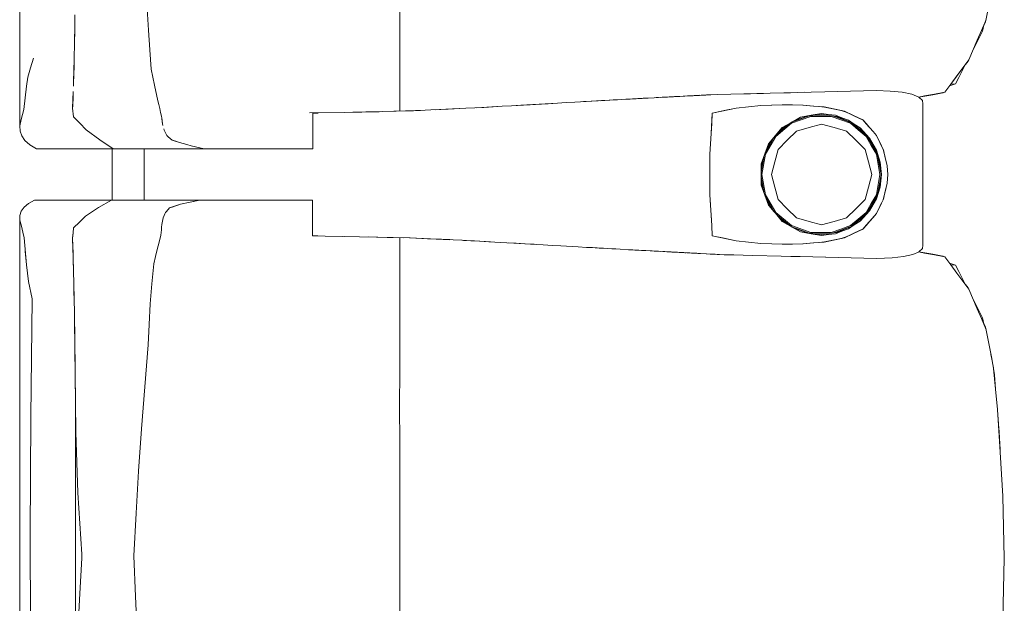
# Model space of a CAD drawing. Header units: millimetres. Extents: x -261 to 187, y -214 to 106.
# Tile 880 of 1056: x -201.013 to -200.241, y 11.115 to 11.572. Entities that reach past the tile are written whole.
import ezdxf

# ---------------------------------------------------------------- set-up
doc = ezdxf.new("R2010")
doc.units = ezdxf.units.MM
doc.header["$LTSCALE"] = 0.005
doc.header["$MEASUREMENT"] = 0
doc.layers.add('IFC-Elemento de mobília-Contorno', color=9, linetype='Continuous', lineweight=5)
doc.layers.add('IFC-Laje-Contorno', color=9, linetype='Continuous', lineweight=5)

msp = doc.modelspace()

# ---------------------------------------------------------------- linework, layer by layer
at = {"layer": 'IFC-Elemento de mobília-Contorno', "lineweight": 5}
for p, q in [((-201.01273, 11.65648), (-201.01265, 11.48886)), ((-200.9139, 11.59535), (-200.91165, 11.56384)), ((-200.71487, 11.58445), (-200.71486, 11.54254)), ((-200.25547, 11.57144), (-200.25392, 11.57928)), ((-200.96964, 11.56413), (-200.96949, 11.57593)), ((-200.25878, 11.56374), (-200.25547, 11.57144)), ((-200.2572, 11.56707), (-200.25577, 11.57032)), ((-200.25577, 11.57032), (-200.25562, 11.57111)), ((-200.96982, 11.55322), (-200.96964, 11.56413)), ((-200.91165, 11.56384), (-200.91071, 11.54852)), ((-200.26209, 11.55605), (-200.25878, 11.56374)), ((-200.26066, 11.55798), (-200.25802, 11.56317)), ((-200.25802, 11.56317), (-200.25706, 11.56775)), ((-200.96987, 11.55029), (-200.96978, 11.55535)), ((-200.96978, 11.55535), (-200.9697, 11.56072)), ((-200.26871, 11.54066), (-200.26209, 11.55605)), ((-200.2654, 11.54836), (-200.26209, 11.55605)), ((-200.2633, 11.5528), (-200.26066, 11.55798)), ((-200.97001, 11.54231), (-200.96982, 11.55322)), ((-200.91071, 11.54852), (-200.90978, 11.5332)), ((-200.26555, 11.54802), (-200.2633, 11.5528)), ((-200.2654, 11.54836), (-200.2633, 11.5528)), ((-201.0044, 11.53443), (-201.0019, 11.54192)), ((-200.97031, 11.53116), (-200.97001, 11.54231)), ((-200.97017, 11.53466), (-200.97008, 11.53967)), ((-200.71487, 11.50046), (-200.71486, 11.54254)), ((-200.28293, 11.52165), (-200.26871, 11.54066)), ((-200.27819, 11.52799), (-200.26871, 11.54066)), ((-200.27345, 11.53433), (-200.26871, 11.54066)), ((-200.27136, 11.53695), (-200.26931, 11.5395)), ((-200.26931, 11.5395), (-200.26893, 11.54037)), ((-201.00628, 11.52711), (-201.0044, 11.53443)), ((-200.97062, 11.52002), (-200.97031, 11.53116)), ((-200.97046, 11.52585), (-200.97017, 11.53466)), ((-200.90978, 11.5332), (-200.90845, 11.52703)), ((-200.27819, 11.52799), (-200.27582, 11.53116)), ((-200.27648, 11.52688), (-200.27384, 11.53207)), ((-200.27582, 11.53116), (-200.27345, 11.53433)), ((-200.27384, 11.53207), (-200.27121, 11.53725)), ((-200.27121, 11.53725), (-200.27109, 11.53748)), ((-200.27121, 11.53725), (-200.27109, 11.53748)), ((-201.00746, 11.52001), (-201.00628, 11.52711)), ((-200.90845, 11.52703), (-200.90711, 11.52086)), ((-200.28293, 11.52165), (-200.27819, 11.52799)), ((-200.27912, 11.5217), (-200.27648, 11.52688)), ((-201.00849, 11.51091), (-201.00746, 11.52001)), ((-200.971, 11.50927), (-200.97078, 11.51576)), ((-200.90711, 11.52086), (-200.90445, 11.50853)), ((-200.38163, 11.51564), (-200.34113, 11.51654)), ((-200.36138, 11.51609), (-200.34113, 11.51654)), ((-200.36138, 11.51609), (-200.35125, 11.51632)), ((-200.35125, 11.51632), (-200.34113, 11.51654)), ((-200.34113, 11.51654), (-200.33032, 11.51619)), ((-200.33032, 11.51619), (-200.32089, 11.51521)), ((-200.28766, 11.51532), (-200.28293, 11.52165)), ((-200.28389, 11.52036), (-200.27912, 11.5217)), ((-200.28293, 11.52165), (-200.27912, 11.5217)), ((-201.00952, 11.50181), (-201.00849, 11.51091)), ((-200.97122, 11.50279), (-200.971, 11.50927)), ((-200.97121, 11.50403), (-200.97091, 11.51202)), ((-200.97091, 11.51202), (-200.97086, 11.51348)), ((-200.90445, 11.50853), (-200.90371, 11.5055)), ((-200.57768, 11.50746), (-200.56412, 11.50824)), ((-200.5709, 11.50785), (-200.56412, 11.50824)), ((-200.56895, 11.50796), (-200.56484, 11.5082)), ((-200.56484, 11.5082), (-200.5567, 11.50865)), ((-200.56412, 11.50824), (-200.55414, 11.5088)), ((-200.55747, 11.50861), (-200.55414, 11.5088)), ((-200.5567, 11.50865), (-200.55024, 11.50901)), ((-200.5567, 11.50865), (-200.55414, 11.5088)), ((-200.5567, 11.50865), (-200.55506, 11.50874)), ((-200.55414, 11.5088), (-200.54748, 11.50917)), ((-200.54748, 11.50917), (-200.54416, 11.50935)), ((-200.54416, 11.50935), (-200.54083, 11.50954)), ((-200.54083, 11.50954), (-200.5375, 11.50972)), ((-200.5375, 11.50972), (-200.53412, 11.50991)), ((-200.53615, 11.5098), (-200.53227, 11.51001)), ((-200.53517, 11.50985), (-200.53431, 11.5099)), ((-200.5349, 11.50987), (-200.53431, 11.5099)), ((-200.53412, 11.50991), (-200.51549, 11.51092)), ((-200.53412, 11.50991), (-200.53073, 11.51009)), ((-200.53227, 11.51001), (-200.5302, 11.51013)), ((-200.53073, 11.51009), (-200.51549, 11.51092)), ((-200.53073, 11.51009), (-200.52396, 11.51046)), ((-200.5302, 11.51013), (-200.52812, 11.51024)), ((-200.52812, 11.51024), (-200.52469, 11.51042)), ((-200.52812, 11.51024), (-200.52548, 11.51038)), ((-200.52812, 11.51024), (-200.52575, 11.51037)), ((-200.52812, 11.51024), (-200.52737, 11.51028)), ((-200.52396, 11.51046), (-200.51549, 11.51092)), ((-200.51549, 11.51092), (-200.51042, 11.5112)), ((-200.51549, 11.51092), (-200.51211, 11.5111)), ((-200.51549, 11.51092), (-200.5138, 11.51101)), ((-200.5138, 11.51101), (-200.51211, 11.5111)), ((-200.51042, 11.5112), (-200.50904, 11.51127)), ((-200.50904, 11.51127), (-200.50082, 11.51171)), ((-200.50904, 11.51127), (-200.50493, 11.51149)), ((-200.50904, 11.51127), (-200.50767, 11.51134)), ((-200.50767, 11.51134), (-200.50493, 11.51149)), ((-200.50767, 11.51134), (-200.50688, 11.51138)), ((-200.50356, 11.51156), (-200.50082, 11.51171)), ((-200.50356, 11.51156), (-200.50219, 11.51163)), ((-200.50219, 11.51163), (-200.50082, 11.51171)), ((-200.50082, 11.51171), (-200.49259, 11.51214)), ((-200.50082, 11.51171), (-200.49808, 11.51185)), ((-200.50082, 11.51171), (-200.49945, 11.51178)), ((-200.50018, 11.51174), (-200.49945, 11.51178)), ((-200.49986, 11.51175), (-200.49909, 11.5118)), ((-200.49952, 11.51177), (-200.49808, 11.51185)), ((-200.49909, 11.5118), (-200.49727, 11.51189)), ((-200.49808, 11.51185), (-200.49671, 11.51192)), ((-200.49671, 11.51192), (-200.49533, 11.51199)), ((-200.49259, 11.51214), (-200.49122, 11.51221)), ((-200.49259, 11.51214), (-200.49191, 11.51218)), ((-200.49191, 11.51218), (-200.49122, 11.51221)), ((-200.49122, 11.51221), (-200.48917, 11.51232)), ((-200.48917, 11.51232), (-200.48848, 11.51236)), ((-200.48848, 11.51236), (-200.48758, 11.51241)), ((-200.48758, 11.51241), (-200.48578, 11.5125)), ((-200.48758, 11.51241), (-200.48668, 11.51245)), ((-200.48578, 11.5125), (-200.48488, 11.51254)), ((-200.48488, 11.51254), (-200.48398, 11.51259)), ((-200.48398, 11.51259), (-200.48218, 11.51268)), ((-200.48218, 11.51268), (-200.48038, 11.51278)), ((-200.48218, 11.51268), (-200.48128, 11.51273)), ((-200.48218, 11.51268), (-200.48173, 11.5127)), ((-200.48128, 11.51273), (-200.47858, 11.51287)), ((-200.48128, 11.51273), (-200.47993, 11.5128)), ((-200.48038, 11.51278), (-200.47948, 11.51282)), ((-200.47993, 11.5128), (-200.47858, 11.51287)), ((-200.47858, 11.51287), (-200.47723, 11.51294)), ((-200.47723, 11.51294), (-200.47633, 11.51298)), ((-200.47697, 11.51295), (-200.47408, 11.5131)), ((-200.47697, 11.51295), (-200.47498, 11.51305)), ((-200.47697, 11.51295), (-200.47678, 11.51296)), ((-200.47636, 11.51298), (-200.46546, 11.51355)), ((-200.47633, 11.51298), (-200.47543, 11.51303)), ((-200.47543, 11.51303), (-200.47453, 11.51308)), ((-200.47408, 11.5131), (-200.46546, 11.51355)), ((-200.46546, 11.51355), (-200.45523, 11.51377)), ((-200.45523, 11.51377), (-200.445, 11.514)), ((-200.445, 11.514), (-200.42455, 11.51445)), ((-200.445, 11.514), (-200.42966, 11.51433)), ((-200.445, 11.514), (-200.43989, 11.51411)), ((-200.43989, 11.51411), (-200.43478, 11.51422)), ((-200.43478, 11.51422), (-200.42966, 11.51433)), ((-200.42966, 11.51433), (-200.42455, 11.51445)), ((-200.42455, 11.51445), (-200.41382, 11.51474)), ((-200.41382, 11.51474), (-200.40846, 11.5149)), ((-200.40846, 11.5149), (-200.39772, 11.51519)), ((-200.40846, 11.5149), (-200.40309, 11.51504)), ((-200.40309, 11.51504), (-200.39236, 11.51534)), ((-200.40309, 11.51504), (-200.39772, 11.51519)), ((-200.39236, 11.51534), (-200.38163, 11.51564)), ((-200.32089, 11.51521), (-200.31333, 11.51361)), ((-200.31333, 11.51361), (-200.308, 11.51143)), ((-200.308, 11.51143), (-200.30336, 11.51231)), ((-200.308, 11.51143), (-200.3051, 11.50885)), ((-200.30791, 11.51135), (-200.3049, 11.51189)), ((-200.3051, 11.50885), (-200.30471, 11.5061)), ((-200.3049, 11.51189), (-200.28923, 11.51469)), ((-200.3049, 11.51189), (-200.29707, 11.51329)), ((-200.30336, 11.51231), (-200.29551, 11.51381)), ((-200.29707, 11.51329), (-200.28923, 11.51469)), ((-200.29551, 11.51381), (-200.28766, 11.51532)), ((-200.28923, 11.51469), (-200.28892, 11.51508)), ((-200.28923, 11.51469), (-200.28892, 11.51508)), ((-200.28923, 11.51469), (-200.28894, 11.51507)), ((-201.01056, 11.49788), (-201.00952, 11.50181)), ((-200.97122, 11.50279), (-200.97065, 11.49608)), ((-200.97121, 11.50403), (-200.97119, 11.50374)), ((-200.90371, 11.5055), (-200.90298, 11.50246)), ((-200.90298, 11.50246), (-200.90225, 11.49943)), ((-200.73102, 11.49997), (-200.71752, 11.50037)), ((-200.71957, 11.50031), (-200.71805, 11.50036)), ((-200.71805, 11.50036), (-200.71025, 11.50062)), ((-200.71752, 11.50037), (-200.70403, 11.50077)), ((-200.71025, 11.50062), (-200.70245, 11.50087)), ((-200.70403, 11.50077), (-200.69046, 11.50134)), ((-200.70245, 11.50087), (-200.69868, 11.501)), ((-200.69046, 11.50134), (-200.67689, 11.50192)), ((-200.68649, 11.50151), (-200.67865, 11.50188)), ((-200.67865, 11.50188), (-200.6682, 11.50238)), ((-200.67689, 11.50192), (-200.66292, 11.50265)), ((-200.66292, 11.50265), (-200.64895, 11.50337)), ((-200.65477, 11.50307), (-200.64667, 11.50352)), ((-200.64895, 11.50337), (-200.64168, 11.50379)), ((-200.64667, 11.50352), (-200.63846, 11.50397)), ((-200.64667, 11.50352), (-200.63867, 11.50396)), ((-200.64168, 11.50379), (-200.63443, 11.5042)), ((-200.63867, 11.50396), (-200.63443, 11.5042)), ((-200.63443, 11.5042), (-200.62717, 11.50461)), ((-200.62717, 11.50461), (-200.61991, 11.50502)), ((-200.62717, 11.50461), (-200.62243, 11.50488)), ((-200.62243, 11.50488), (-200.59892, 11.50624)), ((-200.62243, 11.50488), (-200.61044, 11.50557)), ((-200.61991, 11.50502), (-200.60557, 11.50585)), ((-200.61991, 11.50502), (-200.61274, 11.50544)), ((-200.6142, 11.50536), (-200.61044, 11.50557)), ((-200.61274, 11.50544), (-200.60557, 11.50585)), ((-200.61274, 11.50544), (-200.61247, 11.50545)), ((-200.60557, 11.50585), (-200.59123, 11.50669)), ((-200.60557, 11.50585), (-200.5984, 11.50627)), ((-200.5984, 11.50627), (-200.59123, 11.50669)), ((-200.59123, 11.50669), (-200.58445, 11.50707)), ((-200.58445, 11.50707), (-200.57768, 11.50746)), ((-200.5709, 11.50785), (-200.56895, 11.50796)), ((-200.46985, 11.49877), (-200.45103, 11.50283)), ((-200.46985, 11.49877), (-200.46044, 11.5008)), ((-200.46044, 11.5008), (-200.45103, 11.50283)), ((-200.45103, 11.50283), (-200.43173, 11.50489)), ((-200.45103, 11.50283), (-200.44138, 11.50386)), ((-200.44138, 11.50386), (-200.43173, 11.50489)), ((-200.43173, 11.50489), (-200.41463, 11.50543)), ((-200.43173, 11.50489), (-200.42332, 11.50516)), ((-200.42332, 11.50516), (-200.4149, 11.50543)), ((-200.41495, 11.50543), (-200.40685, 11.5053)), ((-200.4149, 11.50543), (-200.41484, 11.50542)), ((-200.41463, 11.50543), (-200.3987, 11.50516)), ((-200.40685, 11.5053), (-200.39879, 11.50516)), ((-200.39879, 11.50516), (-200.3905, 11.50442)), ((-200.3987, 11.50516), (-200.39032, 11.5044)), ((-200.3905, 11.50442), (-200.38221, 11.50368)), ((-200.39032, 11.5044), (-200.38613, 11.50403)), ((-200.38613, 11.50403), (-200.38194, 11.50365)), ((-200.38252, 11.50371), (-200.38215, 11.50367)), ((-200.38221, 11.50368), (-200.36623, 11.50029)), ((-200.38194, 11.50365), (-200.37797, 11.5028)), ((-200.37797, 11.5028), (-200.37397, 11.50194)), ((-200.374, 11.50195), (-200.37003, 11.50109)), ((-200.37003, 11.50109), (-200.36606, 11.50024)), ((-200.36651, 11.50035), (-200.36606, 11.50024)), ((-200.36623, 11.50029), (-200.35901, 11.49695)), ((-200.30473, 11.39551), (-200.30471, 11.5061)), ((-201.01265, 11.48886), (-201.0116, 11.49395)), ((-201.0116, 11.49395), (-201.01056, 11.49788)), ((-200.97065, 11.49608), (-200.96561, 11.49094)), ((-200.90225, 11.49943), (-200.90151, 11.4964)), ((-200.90151, 11.4964), (-200.90135, 11.49491)), ((-200.90135, 11.49491), (-200.90085, 11.49043)), ((-200.90135, 11.49491), (-200.90118, 11.49341)), ((-200.90135, 11.49491), (-200.90101, 11.49192)), ((-200.90118, 11.49341), (-200.90101, 11.49192)), ((-200.7855, 11.49905), (-200.75807, 11.49946)), ((-200.78305, 11.49886), (-200.78087, 11.49886)), ((-200.78305, 11.48406), (-200.78305, 11.49886)), ((-200.78087, 11.49886), (-200.77889, 11.49886)), ((-200.75817, 11.49946), (-200.74454, 11.49972)), ((-200.75156, 11.49958), (-200.74145, 11.49979)), ((-200.74454, 11.49972), (-200.73102, 11.49997)), ((-200.74145, 11.49979), (-200.72848, 11.50005)), ((-200.47078, 11.48277), (-200.46985, 11.49877)), ((-200.47031, 11.49077), (-200.46985, 11.49877)), ((-200.4078, 11.49164), (-200.40056, 11.49577)), ((-200.40773, 11.49087), (-200.39265, 11.49634)), ((-200.40736, 11.49187), (-200.39381, 11.49679)), ((-200.40574, 11.49282), (-200.39553, 11.4966)), ((-200.40056, 11.49577), (-200.39237, 11.49715)), ((-200.39553, 11.4966), (-200.38417, 11.49787)), ((-200.39265, 11.49634), (-200.37662, 11.49634)), ((-200.39237, 11.49715), (-200.38417, 11.49853)), ((-200.39055, 11.49716), (-200.37913, 11.49716)), ((-200.38417, 11.49853), (-200.37874, 11.49785)), ((-200.38417, 11.49787), (-200.37207, 11.49616)), ((-200.37874, 11.49785), (-200.37331, 11.49717)), ((-200.37662, 11.49634), (-200.36909, 11.4936)), ((-200.37481, 11.49655), (-200.36882, 11.49437)), ((-200.37331, 11.49717), (-200.36818, 11.49526)), ((-200.37207, 11.49616), (-200.36083, 11.4914)), ((-200.36909, 11.4936), (-200.36155, 11.49087)), ((-200.36882, 11.49437), (-200.36197, 11.49188)), ((-200.36818, 11.49526), (-200.36306, 11.49335)), ((-200.36606, 11.50024), (-200.36242, 11.49853)), ((-200.36306, 11.49335), (-200.35851, 11.49032)), ((-200.36242, 11.49853), (-200.35878, 11.49682)), ((-200.35901, 11.49695), (-200.35178, 11.49361)), ((-200.35878, 11.49682), (-200.3515, 11.4934)), ((-200.35215, 11.49378), (-200.35172, 11.49353)), ((-200.35178, 11.49361), (-200.34912, 11.49056)), ((-200.3515, 11.4934), (-200.34891, 11.49041)), ((-201.01265, 11.48886), (-201.0125, 11.48476)), ((-200.96561, 11.49094), (-200.96056, 11.48582)), ((-200.96056, 11.48582), (-200.95002, 11.47797)), ((-200.90101, 11.49192), (-200.90085, 11.49043)), ((-200.90085, 11.49043), (-200.9005, 11.48917)), ((-200.89982, 11.48665), (-200.89948, 11.4854)), ((-200.89948, 11.4854), (-200.89899, 11.48437)), ((-200.47078, 11.48277), (-200.47031, 11.49077)), ((-200.42578, 11.47478), (-200.41504, 11.48751)), ((-200.42332, 11.47768), (-200.4157, 11.4862)), ((-200.42004, 11.48057), (-200.40773, 11.49087)), ((-200.41898, 11.48253), (-200.40977, 11.49023)), ((-200.4157, 11.4862), (-200.40717, 11.492)), ((-200.41504, 11.48751), (-200.4078, 11.49164)), ((-200.41105, 11.47765), (-200.40385, 11.48485)), ((-200.40385, 11.48485), (-200.39401, 11.48748)), ((-200.39401, 11.48748), (-200.38417, 11.49012)), ((-200.38417, 11.49012), (-200.37433, 11.48748)), ((-200.37433, 11.48748), (-200.3645, 11.48485)), ((-200.3645, 11.48485), (-200.3573, 11.47765)), ((-200.36155, 11.49087), (-200.35539, 11.4857)), ((-200.36103, 11.49149), (-200.35488, 11.48633)), ((-200.36083, 11.4914), (-200.35118, 11.4839)), ((-200.35851, 11.49032), (-200.35397, 11.48729)), ((-200.35539, 11.4857), (-200.34923, 11.48055)), ((-200.35488, 11.48633), (-200.34978, 11.48206)), ((-200.35397, 11.48729), (-200.34653, 11.47932)), ((-200.34912, 11.49056), (-200.34646, 11.4875)), ((-200.34891, 11.49041), (-200.34631, 11.4874)), ((-200.34646, 11.4875), (-200.3438, 11.48445)), ((-200.34631, 11.4874), (-200.34372, 11.4844)), ((-201.0125, 11.48476), (-201.01113, 11.48104)), ((-201.01113, 11.48104), (-201.00864, 11.47748)), ((-201.00864, 11.47748), (-201.0048, 11.47409)), ((-200.95002, 11.47797), (-200.93951, 11.47081)), ((-200.89899, 11.48437), (-200.8985, 11.48334)), ((-200.8985, 11.48334), (-200.89801, 11.48231)), ((-200.89801, 11.48231), (-200.89752, 11.48129)), ((-200.89752, 11.48129), (-200.89642, 11.48039)), ((-200.89642, 11.48039), (-200.8931, 11.4777)), ((-200.8931, 11.4777), (-200.89025, 11.47682)), ((-200.8931, 11.4777), (-200.8874, 11.47594)), ((-200.78305, 11.47081), (-200.78305, 11.48406)), ((-200.4717, 11.46678), (-200.47078, 11.48277)), ((-200.47124, 11.47478), (-200.47078, 11.48277)), ((-200.42823, 11.46808), (-200.42148, 11.47974)), ((-200.42811, 11.46663), (-200.42004, 11.48057)), ((-200.42785, 11.4691), (-200.42329, 11.47773)), ((-200.41825, 11.47045), (-200.41105, 11.47765)), ((-200.3573, 11.47765), (-200.35009, 11.47045)), ((-200.35118, 11.4839), (-200.34378, 11.47418)), ((-200.34923, 11.48055), (-200.3452, 11.47359)), ((-200.34726, 11.47875), (-200.34451, 11.474)), ((-200.34653, 11.47932), (-200.34113, 11.46992)), ((-200.3438, 11.48445), (-200.34113, 11.4814)), ((-200.34372, 11.4844), (-200.34113, 11.4814)), ((-200.34113, 11.4814), (-200.33978, 11.47858)), ((-200.34113, 11.4814), (-200.33983, 11.47871)), ((-200.33983, 11.47871), (-200.33852, 11.47601)), ((-200.33978, 11.47858), (-200.33843, 11.47575)), ((-201.0048, 11.47409), (-201.00214, 11.47245)), ((-201.00214, 11.47245), (-200.99948, 11.47081)), ((-200.99948, 11.47081), (-200.93951, 11.47081)), ((-200.93951, 11.47081), (-200.89824, 11.47081)), ((-200.91528, 11.43073), (-200.91528, 11.47081)), ((-200.89824, 11.47081), (-200.86818, 11.47081)), ((-200.89025, 11.47682), (-200.8874, 11.47594)), ((-200.8874, 11.47594), (-200.88454, 11.47506)), ((-200.88454, 11.47506), (-200.8817, 11.47418)), ((-200.8817, 11.47418), (-200.87831, 11.47334)), ((-200.87831, 11.47334), (-200.87494, 11.4725)), ((-200.87494, 11.4725), (-200.86818, 11.47081)), ((-200.87494, 11.4725), (-200.87156, 11.47165)), ((-200.87156, 11.47165), (-200.86818, 11.47081)), ((-200.86818, 11.47081), (-200.8662, 11.47081)), ((-200.8662, 11.47081), (-200.86424, 11.47081)), ((-200.86424, 11.47081), (-200.86231, 11.47081)), ((-200.86231, 11.47081), (-200.86039, 11.47081)), ((-200.86039, 11.47081), (-200.85847, 11.47081)), ((-200.85847, 11.47081), (-200.85655, 11.47081)), ((-200.85655, 11.47081), (-200.85462, 11.47081)), ((-200.85462, 11.47081), (-200.85267, 11.47081)), ((-200.85267, 11.47081), (-200.85069, 11.47081)), ((-200.85069, 11.47081), (-200.84868, 11.47081)), ((-200.84868, 11.47081), (-200.84662, 11.47081)), ((-200.84662, 11.47081), (-200.84452, 11.47081)), ((-200.84452, 11.47081), (-200.84236, 11.47081)), ((-200.84236, 11.47081), (-200.84018, 11.47081)), ((-200.84018, 11.47081), (-200.83798, 11.47081)), ((-200.83798, 11.47081), (-200.83579, 11.47081)), ((-200.83579, 11.47081), (-200.83364, 11.47081)), ((-200.83364, 11.47081), (-200.83154, 11.47081)), ((-200.83154, 11.47081), (-200.8295, 11.47081)), ((-200.8295, 11.47081), (-200.82756, 11.47081)), ((-200.82756, 11.47081), (-200.82573, 11.47081)), ((-200.82573, 11.47081), (-200.824, 11.47081)), ((-200.824, 11.47081), (-200.82234, 11.47081)), ((-200.82234, 11.47081), (-200.82072, 11.47081)), ((-200.82072, 11.47081), (-200.8191, 11.47081)), ((-200.8191, 11.47081), (-200.81744, 11.47081)), ((-200.81744, 11.47081), (-200.81573, 11.47081)), ((-200.81573, 11.47081), (-200.81391, 11.47081)), ((-200.81391, 11.47081), (-200.81197, 11.47081)), ((-200.81197, 11.47081), (-200.8099, 11.47081)), ((-200.8099, 11.47081), (-200.80771, 11.47081)), ((-200.80771, 11.47081), (-200.80542, 11.47081)), ((-200.80542, 11.47081), (-200.80305, 11.47081)), ((-200.80305, 11.47081), (-200.8006, 11.47081)), ((-200.8006, 11.47081), (-200.79809, 11.47081)), ((-200.79809, 11.47081), (-200.79553, 11.47081)), ((-200.79553, 11.47081), (-200.79295, 11.47081)), ((-200.79295, 11.47081), (-200.79037, 11.47081)), ((-200.79037, 11.47081), (-200.78784, 11.47081)), ((-200.78784, 11.47081), (-200.78539, 11.47081)), ((-200.78539, 11.47081), (-200.78305, 11.47081)), ((-200.4717, 11.46678), (-200.47124, 11.47478)), ((-200.42864, 11.46694), (-200.42578, 11.47478)), ((-200.42089, 11.46061), (-200.41825, 11.47045)), ((-200.35009, 11.47045), (-200.34746, 11.46061)), ((-200.3452, 11.47359), (-200.34118, 11.46663)), ((-200.34451, 11.474), (-200.34174, 11.46921)), ((-200.34378, 11.47418), (-200.33914, 11.46288)), ((-200.34113, 11.46992), (-200.33819, 11.46056)), ((-200.33852, 11.47601), (-200.33722, 11.47332)), ((-200.33843, 11.47575), (-200.33707, 11.47293)), ((-200.33722, 11.47332), (-200.33591, 11.47063)), ((-200.33707, 11.47293), (-200.33572, 11.4701)), ((-200.33591, 11.47063), (-200.33433, 11.46414)), ((-200.33572, 11.4701), (-200.33423, 11.46388)), ((-200.4717, 11.45077), (-200.4717, 11.46678)), ((-200.43151, 11.4591), (-200.42864, 11.46694)), ((-200.43141, 11.45271), (-200.42914, 11.46559)), ((-200.43141, 11.45648), (-200.42919, 11.46545)), ((-200.43092, 11.45077), (-200.42811, 11.46663)), ((-200.34118, 11.46663), (-200.33978, 11.4587)), ((-200.34012, 11.46527), (-200.33898, 11.45884)), ((-200.33914, 11.46288), (-200.33755, 11.45077)), ((-200.33451, 11.46486), (-200.33423, 11.46388)), ((-200.33433, 11.46414), (-200.33354, 11.4609)), ((-200.33429, 11.4641), (-200.33381, 11.46206)), ((-200.33423, 11.46388), (-200.33275, 11.45766)), ((-200.33381, 11.46206), (-200.33275, 11.45766)), ((-200.43151, 11.4591), (-200.4315, 11.44242)), ((-200.43141, 11.44506), (-200.43141, 11.45648)), ((-200.42352, 11.45077), (-200.42089, 11.46061)), ((-200.34746, 11.46061), (-200.34482, 11.45077)), ((-200.33978, 11.4587), (-200.33838, 11.45077)), ((-200.33898, 11.45884), (-200.33756, 11.45077)), ((-200.33819, 11.46056), (-200.3372, 11.45076)), ((-200.33354, 11.4609), (-200.33275, 11.45766)), ((-200.33275, 11.45766), (-200.33217, 11.45076)), ((-200.4717, 11.43475), (-200.4717, 11.45077)), ((-200.43141, 11.44883), (-200.42913, 11.43594)), ((-200.43092, 11.45077), (-200.42811, 11.4349)), ((-200.42352, 11.45077), (-200.42089, 11.44093)), ((-200.34746, 11.44093), (-200.34482, 11.45077)), ((-200.33978, 11.44284), (-200.33838, 11.45077)), ((-200.33914, 11.43866), (-200.33755, 11.45077)), ((-200.33861, 11.4448), (-200.33756, 11.45077)), ((-200.3382, 11.44097), (-200.3372, 11.45076)), ((-200.33275, 11.44388), (-200.33217, 11.45076)), ((-200.4315, 11.44242), (-200.42578, 11.42676)), ((-200.43141, 11.44506), (-200.42918, 11.43606)), ((-200.42089, 11.44093), (-200.41825, 11.43109)), ((-200.35009, 11.43109), (-200.34746, 11.44093)), ((-200.34378, 11.42736), (-200.33914, 11.43866)), ((-200.34118, 11.43491), (-200.33978, 11.44284)), ((-200.34113, 11.43162), (-200.3382, 11.44097)), ((-200.34012, 11.43627), (-200.33861, 11.4448)), ((-200.33591, 11.43091), (-200.33354, 11.44064)), ((-200.33433, 11.43739), (-200.33354, 11.44064)), ((-200.3343, 11.43742), (-200.33381, 11.43948)), ((-200.33423, 11.43766), (-200.33275, 11.44388)), ((-200.33381, 11.43948), (-200.33275, 11.44388)), ((-200.33354, 11.44064), (-200.33275, 11.44388)), ((-200.4717, 11.43475), (-200.47124, 11.42676)), ((-200.4717, 11.43475), (-200.47031, 11.41077)), ((-200.4717, 11.43475), (-200.47078, 11.41877)), ((-200.42823, 11.43346), (-200.42148, 11.4218)), ((-200.42811, 11.4349), (-200.42004, 11.42097)), ((-200.42786, 11.43246), (-200.42332, 11.42386)), ((-200.41825, 11.43109), (-200.41105, 11.42389)), ((-200.3573, 11.42389), (-200.35009, 11.43109)), ((-200.34653, 11.42221), (-200.34113, 11.43162)), ((-200.3452, 11.42795), (-200.34118, 11.43491)), ((-200.34451, 11.42754), (-200.34174, 11.43232)), ((-200.33843, 11.42579), (-200.33572, 11.43144)), ((-200.33722, 11.42822), (-200.33591, 11.43091)), ((-200.33572, 11.43144), (-200.33423, 11.43766)), ((-200.3345, 11.43669), (-200.33423, 11.43766)), ((-200.33433, 11.43739), (-200.33432, 11.43742)), ((-201.01149, 11.42204), (-201.0093, 11.42508)), ((-201.0093, 11.42508), (-201.00591, 11.42794)), ((-201.00591, 11.42794), (-201.00104, 11.43073)), ((-201.00104, 11.43073), (-200.94079, 11.43073)), ((-200.96105, 11.41812), (-200.9509, 11.4248)), ((-200.9509, 11.4248), (-200.94079, 11.43073)), ((-200.94079, 11.43073), (-200.87164, 11.43073)), ((-200.92554, 11.43073), (-200.91528, 11.43073)), ((-200.89769, 11.4219), (-200.89544, 11.42456)), ((-200.89694, 11.42279), (-200.89619, 11.42367)), ((-200.89619, 11.42367), (-200.89544, 11.42456)), ((-200.89544, 11.42456), (-200.88667, 11.4274)), ((-200.89544, 11.42456), (-200.88886, 11.42669)), ((-200.89544, 11.42456), (-200.89106, 11.42598)), ((-200.89544, 11.42456), (-200.89325, 11.42527)), ((-200.89325, 11.42527), (-200.89106, 11.42598)), ((-200.88886, 11.42669), (-200.88667, 11.4274)), ((-200.88667, 11.4274), (-200.87164, 11.43073)), ((-200.88667, 11.4274), (-200.87915, 11.42907)), ((-200.87915, 11.42907), (-200.8754, 11.4299)), ((-200.8754, 11.4299), (-200.87164, 11.43073)), ((-200.87333, 11.43073), (-200.87032, 11.43073)), ((-200.87164, 11.43073), (-200.86966, 11.43073)), ((-200.87032, 11.43073), (-200.8675, 11.43073)), ((-200.86966, 11.43073), (-200.86769, 11.43073)), ((-200.86769, 11.43073), (-200.86573, 11.43073)), ((-200.86573, 11.43073), (-200.86379, 11.43073)), ((-200.86379, 11.43073), (-200.86188, 11.43073)), ((-200.86188, 11.43073), (-200.85997, 11.43073)), ((-200.85997, 11.43073), (-200.85807, 11.43073)), ((-200.85807, 11.43073), (-200.85616, 11.43073)), ((-200.85616, 11.43073), (-200.85424, 11.43073)), ((-200.85424, 11.43073), (-200.8523, 11.43073)), ((-200.8523, 11.43073), (-200.85033, 11.43073)), ((-200.85033, 11.43073), (-200.84832, 11.43073)), ((-200.84832, 11.43073), (-200.84627, 11.43073)), ((-200.84627, 11.43073), (-200.84418, 11.43073)), ((-200.84418, 11.43073), (-200.84203, 11.43073)), ((-200.84203, 11.43073), (-200.83986, 11.43073)), ((-200.83986, 11.43073), (-200.83768, 11.43073)), ((-200.83768, 11.43073), (-200.83551, 11.43073)), ((-200.83551, 11.43073), (-200.83338, 11.43073)), ((-200.83338, 11.43073), (-200.83129, 11.43073)), ((-200.83129, 11.43073), (-200.82929, 11.43073)), ((-200.82929, 11.43073), (-200.82737, 11.43073)), ((-200.82737, 11.43073), (-200.82556, 11.43073)), ((-200.82556, 11.43073), (-200.82386, 11.43073)), ((-200.82386, 11.43073), (-200.82221, 11.43073)), ((-200.82221, 11.43073), (-200.8206, 11.43073)), ((-200.8206, 11.43073), (-200.81899, 11.43073)), ((-200.81899, 11.43073), (-200.81735, 11.43073)), ((-200.81735, 11.43073), (-200.81564, 11.43073)), ((-200.81564, 11.43073), (-200.81383, 11.43073)), ((-200.81383, 11.43073), (-200.8119, 11.43073)), ((-200.8119, 11.43073), (-200.80984, 11.43073)), ((-200.80984, 11.43073), (-200.80766, 11.43073)), ((-200.80766, 11.43073), (-200.80539, 11.43073)), ((-200.80539, 11.43073), (-200.80303, 11.43073)), ((-200.80303, 11.43073), (-200.8006, 11.43073)), ((-200.8006, 11.43073), (-200.79811, 11.43073)), ((-200.79811, 11.43073), (-200.79557, 11.43073)), ((-200.79557, 11.43073), (-200.79301, 11.43073)), ((-200.79301, 11.43073), (-200.79044, 11.43073)), ((-200.79044, 11.43073), (-200.78793, 11.43073)), ((-200.78793, 11.43073), (-200.78549, 11.43073)), ((-200.78549, 11.43073), (-200.78317, 11.43073)), ((-200.78317, 11.41748), (-200.78317, 11.43073)), ((-200.47124, 11.42676), (-200.47031, 11.41077)), ((-200.47124, 11.42676), (-200.47078, 11.41877)), ((-200.42578, 11.42676), (-200.4204, 11.42039)), ((-200.42332, 11.42386), (-200.4157, 11.41534)), ((-200.41105, 11.42389), (-200.40385, 11.41669)), ((-200.3645, 11.41669), (-200.3573, 11.42389)), ((-200.35118, 11.41764), (-200.34378, 11.42736)), ((-200.34923, 11.42099), (-200.3452, 11.42795)), ((-200.34725, 11.4228), (-200.34451, 11.42754)), ((-200.34113, 11.42014), (-200.33843, 11.42579)), ((-200.33983, 11.42283), (-200.33852, 11.42553)), ((-200.33978, 11.42296), (-200.33843, 11.42579)), ((-200.33852, 11.42553), (-200.33722, 11.42822)), ((-200.33843, 11.42579), (-200.33707, 11.42861)), ((-201.01274, 11.26528), (-201.01264, 11.41872)), ((-201.01264, 11.41872), (-201.01149, 11.42204)), ((-201.01264, 11.41872), (-201.01255, 11.41502)), ((-200.96585, 11.4135), (-200.96105, 11.41812)), ((-200.90072, 11.41427), (-200.90017, 11.41693)), ((-200.90017, 11.41693), (-200.89887, 11.41999)), ((-200.90017, 11.41693), (-200.89974, 11.41795)), ((-200.89974, 11.41795), (-200.89887, 11.41999)), ((-200.89887, 11.41999), (-200.89844, 11.42102)), ((-200.89844, 11.42102), (-200.89769, 11.4219)), ((-200.89769, 11.4219), (-200.89694, 11.42279)), ((-200.78317, 11.40268), (-200.78317, 11.41748)), ((-200.47078, 11.41877), (-200.47031, 11.41077)), ((-200.47078, 11.41877), (-200.47077, 11.41859)), ((-200.4204, 11.42039), (-200.41502, 11.41401)), ((-200.42004, 11.42097), (-200.40773, 11.41067)), ((-200.41898, 11.41901), (-200.40977, 11.41131)), ((-200.40385, 11.41669), (-200.39401, 11.41406)), ((-200.37433, 11.41406), (-200.3645, 11.41669)), ((-200.36155, 11.41067), (-200.35539, 11.41583)), ((-200.36083, 11.41014), (-200.35118, 11.41764)), ((-200.35539, 11.41583), (-200.34923, 11.42099)), ((-200.35488, 11.41521), (-200.34978, 11.41947)), ((-200.35397, 11.41425), (-200.34653, 11.42221)), ((-200.34646, 11.41403), (-200.34113, 11.42014)), ((-200.34631, 11.41414), (-200.34372, 11.41714)), ((-200.34372, 11.41714), (-200.34113, 11.42014)), ((-200.34113, 11.42014), (-200.33978, 11.42296)), ((-200.34113, 11.42014), (-200.33983, 11.42283)), ((-201.01255, 11.41502), (-201.01135, 11.41016)), ((-201.01135, 11.41016), (-201.01028, 11.40559)), ((-200.97094, 11.40496), (-200.97065, 11.40888)), ((-200.97094, 11.40489), (-200.97065, 11.40888)), ((-200.97065, 11.40888), (-200.96585, 11.4135)), ((-200.90171, 11.40742), (-200.90149, 11.40951)), ((-200.90149, 11.40951), (-200.90127, 11.41162)), ((-200.90127, 11.41162), (-200.90072, 11.41427)), ((-200.90127, 11.41162), (-200.901, 11.41295)), ((-200.901, 11.41295), (-200.90072, 11.41427)), ((-200.47031, 11.41077), (-200.46985, 11.40277)), ((-200.4157, 11.41534), (-200.40719, 11.40955)), ((-200.41502, 11.41401), (-200.40056, 11.40577)), ((-200.40773, 11.41067), (-200.39265, 11.4052)), ((-200.40745, 11.4097), (-200.39381, 11.40474)), ((-200.40573, 11.40871), (-200.39553, 11.40494)), ((-200.39401, 11.41406), (-200.38417, 11.41142)), ((-200.38417, 11.41142), (-200.37433, 11.41406)), ((-200.37662, 11.4052), (-200.36909, 11.40794)), ((-200.37207, 11.40538), (-200.36083, 11.41014)), ((-200.36909, 11.40794), (-200.36155, 11.41067)), ((-200.36882, 11.40717), (-200.36189, 11.40969)), ((-200.36818, 11.40628), (-200.36306, 11.40819)), ((-200.36306, 11.40819), (-200.35851, 11.41122)), ((-200.36104, 11.41005), (-200.35488, 11.41521)), ((-200.35901, 11.40459), (-200.35178, 11.40793)), ((-200.35878, 11.40472), (-200.3515, 11.40813)), ((-200.35851, 11.41122), (-200.35397, 11.41425)), ((-200.35215, 11.40776), (-200.35172, 11.40801)), ((-200.35178, 11.40793), (-200.34912, 11.41098)), ((-200.3515, 11.40813), (-200.34891, 11.41114)), ((-200.34912, 11.41098), (-200.34646, 11.41403)), ((-200.34891, 11.41114), (-200.34631, 11.41414)), ((-201.01028, 11.40559), (-201.00922, 11.40101)), ((-201.00922, 11.40101), (-201.00746, 11.38006)), ((-200.97122, 11.40105), (-200.97094, 11.40496)), ((-200.97122, 11.40089), (-200.97094, 11.40489)), ((-200.97122, 11.40089), (-200.97099, 11.39286)), ((-200.97122, 11.40089), (-200.97087, 11.38884)), ((-200.97122, 11.40089), (-200.97099, 11.39286)), ((-200.90354, 11.39762), (-200.90216, 11.40321)), ((-200.90216, 11.40321), (-200.90193, 11.40531)), ((-200.90193, 11.40531), (-200.90171, 11.40742)), ((-200.78317, 11.40268), (-200.78098, 11.40268)), ((-200.78317, 11.40263), (-200.77338, 11.40248)), ((-200.78098, 11.40268), (-200.77898, 11.40268)), ((-200.77338, 11.40248), (-200.7598, 11.40228)), ((-200.7598, 11.40228), (-200.74647, 11.40203)), ((-200.75798, 11.40223), (-200.74647, 11.40203)), ((-200.74647, 11.40203), (-200.73315, 11.40178)), ((-200.73898, 11.40189), (-200.72474, 11.40152)), ((-200.73315, 11.40178), (-200.71987, 11.4014)), ((-200.72474, 11.40152), (-200.71213, 11.40118)), ((-200.71987, 11.4014), (-200.70659, 11.40102)), ((-200.71487, 11.40126), (-200.71486, 11.36842)), ((-200.70712, 11.40104), (-200.69069, 11.40034)), ((-200.70712, 11.40104), (-200.67557, 11.39969)), ((-200.70659, 11.40102), (-200.69319, 11.40046)), ((-200.69319, 11.40046), (-200.67978, 11.39991)), ((-200.69069, 11.40034), (-200.67557, 11.39969)), ((-200.69069, 11.40034), (-200.68213, 11.39997)), ((-200.68213, 11.39997), (-200.67563, 11.3997)), ((-200.67978, 11.39991), (-200.666, 11.3992)), ((-200.67978, 11.39991), (-200.67289, 11.39955)), ((-200.46985, 11.40277), (-200.45108, 11.39872)), ((-200.46985, 11.40277), (-200.46046, 11.40075)), ((-200.46046, 11.40075), (-200.45108, 11.39872)), ((-200.40056, 11.40577), (-200.39234, 11.40438)), ((-200.39553, 11.40494), (-200.38417, 11.40367)), ((-200.39265, 11.4052), (-200.37662, 11.4052)), ((-200.39237, 11.40439), (-200.38417, 11.40301)), ((-200.39056, 11.40438), (-200.3791, 11.40439)), ((-200.38417, 11.40367), (-200.37207, 11.40538)), ((-200.38417, 11.40301), (-200.37874, 11.40369)), ((-200.38221, 11.39786), (-200.36623, 11.40125)), ((-200.37874, 11.40369), (-200.37331, 11.40437)), ((-200.37483, 11.40499), (-200.36882, 11.40717)), ((-200.374, 11.39959), (-200.37003, 11.40044)), ((-200.37331, 11.40437), (-200.36818, 11.40628)), ((-200.37003, 11.40044), (-200.36606, 11.4013)), ((-200.36651, 11.40119), (-200.36606, 11.4013)), ((-200.36623, 11.40125), (-200.35901, 11.40459)), ((-200.36606, 11.4013), (-200.36242, 11.40301)), ((-200.36242, 11.40301), (-200.35878, 11.40472)), ((-200.971, 11.39326), (-200.97077, 11.38546)), ((-200.90493, 11.39203), (-200.90354, 11.39762)), ((-200.67289, 11.39955), (-200.666, 11.3992)), ((-200.66613, 11.39921), (-200.66492, 11.39914)), ((-200.666, 11.3992), (-200.65911, 11.39884)), ((-200.66492, 11.39914), (-200.65625, 11.39868)), ((-200.65911, 11.39884), (-200.65222, 11.39849)), ((-200.65625, 11.39868), (-200.64759, 11.39822)), ((-200.65625, 11.39868), (-200.64363, 11.398)), ((-200.65222, 11.39849), (-200.64508, 11.39809)), ((-200.64759, 11.39822), (-200.64417, 11.39803)), ((-200.64508, 11.39809), (-200.63081, 11.39728)), ((-200.63081, 11.39728), (-200.62367, 11.39688)), ((-200.62958, 11.39722), (-200.62127, 11.39674)), ((-200.62367, 11.39688), (-200.61655, 11.39647)), ((-200.62127, 11.39674), (-200.61243, 11.39623)), ((-200.61655, 11.39647), (-200.60944, 11.39606)), ((-200.61243, 11.39623), (-200.60748, 11.39594)), ((-200.60944, 11.39606), (-200.60232, 11.39564)), ((-200.60232, 11.39564), (-200.5952, 11.39523)), ((-200.5952, 11.39523), (-200.58848, 11.39484)), ((-200.58848, 11.39484), (-200.57503, 11.39407)), ((-200.57503, 11.39407), (-200.56831, 11.39368)), ((-200.56831, 11.39368), (-200.56504, 11.3935)), ((-200.56514, 11.39351), (-200.55521, 11.39295)), ((-200.56509, 11.3935), (-200.55848, 11.39314)), ((-200.56506, 11.3935), (-200.56493, 11.3935)), ((-200.56504, 11.3935), (-200.56176, 11.39332)), ((-200.56504, 11.3935), (-200.56374, 11.39343)), ((-200.56176, 11.39332), (-200.55848, 11.39314)), ((-200.55848, 11.39314), (-200.55193, 11.39277)), ((-200.55521, 11.39295), (-200.54866, 11.39258)), ((-200.54866, 11.39258), (-200.54538, 11.3924)), ((-200.54538, 11.3924), (-200.54211, 11.39222)), ((-200.54211, 11.39222), (-200.53539, 11.39185)), ((-200.45108, 11.39872), (-200.43173, 11.39665)), ((-200.45108, 11.39872), (-200.4414, 11.39769)), ((-200.4414, 11.39769), (-200.43173, 11.39665)), ((-200.43173, 11.39665), (-200.41463, 11.3961)), ((-200.43173, 11.39665), (-200.41483, 11.3961)), ((-200.41495, 11.39611), (-200.40685, 11.39624)), ((-200.4149, 11.39611), (-200.41484, 11.39611)), ((-200.41463, 11.3961), (-200.3987, 11.39638)), ((-200.40685, 11.39624), (-200.39879, 11.39638)), ((-200.39879, 11.39638), (-200.3905, 11.39712)), ((-200.3987, 11.39638), (-200.39032, 11.39714)), ((-200.3905, 11.39712), (-200.38221, 11.39786)), ((-200.39032, 11.39714), (-200.38613, 11.39751)), ((-200.38613, 11.39751), (-200.38194, 11.3979)), ((-200.38276, 11.39781), (-200.38194, 11.3979)), ((-200.38194, 11.3979), (-200.37797, 11.39874)), ((-200.37797, 11.39874), (-200.37397, 11.3996)), ((-200.30783, 11.39017), (-200.30502, 11.39281)), ((-200.30502, 11.39281), (-200.30473, 11.39551)), ((-201.00834, 11.39054), (-201.00746, 11.38006)), ((-200.97092, 11.39064), (-200.97087, 11.38884)), ((-200.97087, 11.38888), (-200.97075, 11.38483)), ((-200.97077, 11.38546), (-200.97052, 11.37527)), ((-200.97075, 11.38483), (-200.9705, 11.37403)), ((-200.90771, 11.38085), (-200.90632, 11.38644)), ((-200.90632, 11.38644), (-200.90493, 11.39203)), ((-200.53539, 11.39185), (-200.53282, 11.39171)), ((-200.53539, 11.39185), (-200.53204, 11.39167)), ((-200.53539, 11.39185), (-200.52533, 11.3913)), ((-200.53282, 11.39171), (-200.53058, 11.39158)), ((-200.53204, 11.39167), (-200.52868, 11.39148)), ((-200.53204, 11.39167), (-200.52533, 11.3913)), ((-200.53058, 11.39158), (-200.52835, 11.39146)), ((-200.52868, 11.39148), (-200.52732, 11.39141)), ((-200.52868, 11.39148), (-200.52533, 11.3913)), ((-200.52835, 11.39146), (-200.52733, 11.39141)), ((-200.52533, 11.3913), (-200.52197, 11.39112)), ((-200.52533, 11.3913), (-200.51862, 11.39093)), ((-200.52533, 11.3913), (-200.52365, 11.39121)), ((-200.52365, 11.39121), (-200.52197, 11.39112)), ((-200.51862, 11.39093), (-200.51694, 11.39084)), ((-200.51694, 11.39084), (-200.51526, 11.39075)), ((-200.51526, 11.39075), (-200.51362, 11.39066)), ((-200.51362, 11.39066), (-200.51032, 11.39049)), ((-200.51362, 11.39066), (-200.51197, 11.39058)), ((-200.51197, 11.39058), (-200.50867, 11.3904)), ((-200.50867, 11.3904), (-200.50537, 11.39022)), ((-200.50867, 11.3904), (-200.50702, 11.39031)), ((-200.50702, 11.39031), (-200.50537, 11.39022)), ((-200.50537, 11.39022), (-200.4897, 11.3894)), ((-200.50537, 11.39022), (-200.50372, 11.39014)), ((-200.50372, 11.39014), (-200.50207, 11.39005)), ((-200.50244, 11.39007), (-200.50151, 11.39002)), ((-200.50207, 11.39005), (-200.4897, 11.3894)), ((-200.50207, 11.39005), (-200.49712, 11.38979)), ((-200.50207, 11.39005), (-200.50042, 11.38997)), ((-200.50205, 11.39005), (-200.50039, 11.38996)), ((-200.50151, 11.39002), (-200.49927, 11.3899)), ((-200.50151, 11.39002), (-200.50039, 11.38996)), ((-200.50143, 11.39001), (-200.50039, 11.38996)), ((-200.50042, 11.38997), (-200.49877, 11.38988)), ((-200.50039, 11.38996), (-200.49927, 11.3899)), ((-200.49927, 11.3899), (-200.49815, 11.38984)), ((-200.49927, 11.3899), (-200.49703, 11.38978)), ((-200.49877, 11.38988), (-200.49712, 11.38979)), ((-200.49815, 11.38984), (-200.49703, 11.38978)), ((-200.49712, 11.38979), (-200.49582, 11.38972)), ((-200.49712, 11.38979), (-200.49547, 11.3897)), ((-200.49703, 11.38978), (-200.49578, 11.38972)), ((-200.49703, 11.38978), (-200.49466, 11.38966)), ((-200.49582, 11.38972), (-200.49514, 11.38969)), ((-200.49547, 11.3897), (-200.49217, 11.38952)), ((-200.49217, 11.38952), (-200.4897, 11.3894)), ((-200.49217, 11.38952), (-200.49135, 11.38948)), ((-200.49217, 11.38952), (-200.49053, 11.38944)), ((-200.49135, 11.38948), (-200.49053, 11.38944)), ((-200.4897, 11.3894), (-200.48887, 11.38935)), ((-200.48887, 11.38935), (-200.48749, 11.38928)), ((-200.48887, 11.38935), (-200.4861, 11.38921)), ((-200.48887, 11.38935), (-200.48399, 11.3891)), ((-200.48749, 11.38928), (-200.4861, 11.38921)), ((-200.4861, 11.38921), (-200.48541, 11.38917)), ((-200.4861, 11.38921), (-200.48399, 11.3891)), ((-200.48541, 11.38917), (-200.48402, 11.3891)), ((-200.48471, 11.38914), (-200.48333, 11.38907)), ((-200.48402, 11.3891), (-200.48263, 11.38903)), ((-200.48402, 11.3891), (-200.48333, 11.38907)), ((-200.48263, 11.38903), (-200.48125, 11.38896)), ((-200.48263, 11.38903), (-200.48194, 11.389)), ((-200.48263, 11.38903), (-200.48055, 11.38893)), ((-200.48194, 11.389), (-200.48125, 11.38896)), ((-200.48125, 11.38896), (-200.48055, 11.38893)), ((-200.48125, 11.38896), (-200.47986, 11.38889)), ((-200.47986, 11.38889), (-200.47917, 11.38885)), ((-200.47917, 11.38885), (-200.4747, 11.38863)), ((-200.4747, 11.38863), (-200.46761, 11.38827)), ((-200.47415, 11.3886), (-200.46052, 11.3879)), ((-200.47146, 11.38846), (-200.46052, 11.3879)), ((-200.47054, 11.38841), (-200.46052, 11.3879)), ((-200.46761, 11.38827), (-200.46052, 11.3879)), ((-200.46052, 11.3879), (-200.45306, 11.38772)), ((-200.45306, 11.38772), (-200.44559, 11.38754)), ((-200.45306, 11.38772), (-200.43813, 11.38736)), ((-200.44559, 11.38754), (-200.43813, 11.38736)), ((-200.43813, 11.38736), (-200.41574, 11.38681)), ((-200.41574, 11.38681), (-200.40828, 11.38663)), ((-200.40828, 11.38663), (-200.40081, 11.38645)), ((-200.40081, 11.38645), (-200.37097, 11.38572)), ((-200.40081, 11.38645), (-200.34113, 11.38499)), ((-200.37097, 11.38572), (-200.34113, 11.38499)), ((-200.34113, 11.38499), (-200.33481, 11.38513)), ((-200.33481, 11.38513), (-200.3289, 11.38545)), ((-200.3289, 11.38545), (-200.3199, 11.38648)), ((-200.3199, 11.38648), (-200.31274, 11.38812)), ((-200.31274, 11.38812), (-200.30772, 11.39028)), ((-200.30807, 11.39013), (-200.30336, 11.38923)), ((-200.30793, 11.39019), (-200.3049, 11.38965)), ((-200.3049, 11.38965), (-200.29707, 11.38825)), ((-200.3049, 11.38965), (-200.28923, 11.38685)), ((-200.30336, 11.38923), (-200.29551, 11.38772)), ((-200.29707, 11.38825), (-200.28923, 11.38685)), ((-200.29551, 11.38772), (-200.28766, 11.38622)), ((-200.28923, 11.38685), (-200.28894, 11.38647)), ((-200.28923, 11.38685), (-200.28892, 11.38646)), ((-200.28923, 11.38685), (-200.28892, 11.38646)), ((-200.28923, 11.38685), (-200.28892, 11.38646)), ((-200.28766, 11.38622), (-200.28293, 11.37989)), ((-201.00746, 11.38006), (-201.00577, 11.36699)), ((-200.90909, 11.3651), (-200.90771, 11.38085)), ((-200.28389, 11.38118), (-200.27912, 11.37984)), ((-200.28293, 11.37989), (-200.27912, 11.37984)), ((-200.28293, 11.37989), (-200.27819, 11.37355)), ((-200.27912, 11.37984), (-200.27648, 11.37466)), ((-200.97052, 11.37527), (-200.97028, 11.36508)), ((-200.27819, 11.37355), (-200.27345, 11.36721)), ((-200.27648, 11.37466), (-200.27384, 11.36947)), ((-200.27384, 11.36947), (-200.27121, 11.36429)), ((-201.00577, 11.36699), (-201.00299, 11.35333)), ((-200.97028, 11.36508), (-200.96991, 11.34194)), ((-200.97026, 11.36384), (-200.97024, 11.36322)), ((-200.97024, 11.36322), (-200.97001, 11.34807)), ((-200.91047, 11.34936), (-200.90909, 11.3651)), ((-200.71486, 11.33228), (-200.71486, 11.36842)), ((-200.27345, 11.36721), (-200.26871, 11.36088)), ((-200.27136, 11.36458), (-200.26931, 11.36204)), ((-200.27121, 11.36429), (-200.27109, 11.36406)), ((-200.27121, 11.36429), (-200.27109, 11.36406)), ((-200.26931, 11.36204), (-200.26893, 11.36117)), ((-200.26871, 11.36088), (-200.26209, 11.34549)), ((-201.00414, 11.26083), (-201.00299, 11.35333)), ((-200.91122, 11.33332), (-200.91047, 11.34936)), ((-200.26555, 11.35352), (-200.2633, 11.34874)), ((-200.2654, 11.35318), (-200.2633, 11.34874)), ((-200.2654, 11.35318), (-200.26209, 11.34549)), ((-200.2633, 11.34874), (-200.26066, 11.34356)), ((-200.2633, 11.34874), (-200.26066, 11.34356)), ((-200.96991, 11.34194), (-200.96962, 11.32109)), ((-200.9699, 11.34103), (-200.96989, 11.34073)), ((-200.96989, 11.34073), (-200.96969, 11.32581)), ((-200.26209, 11.34549), (-200.25878, 11.3378)), ((-200.26066, 11.34356), (-200.25802, 11.33837)), ((-200.25802, 11.33837), (-200.25706, 11.33379)), ((-200.91198, 11.31728), (-200.91122, 11.33332)), ((-200.71487, 11.29648), (-200.71486, 11.33228)), ((-200.25878, 11.3378), (-200.25562, 11.33043)), ((-200.2572, 11.33447), (-200.25577, 11.33122)), ((-200.25577, 11.33122), (-200.25562, 11.33043)), ((-200.25577, 11.33122), (-200.25562, 11.33043)), ((-200.25562, 11.33043), (-200.25547, 11.3301)), ((-200.25547, 11.3301), (-200.25392, 11.32226)), ((-200.96962, 11.32109), (-200.96947, 11.30975)), ((-200.96962, 11.32063), (-200.96959, 11.31874)), ((-200.96959, 11.31874), (-200.96936, 11.30109)), ((-200.91454, 11.28429), (-200.91198, 11.31728)), ((-200.25392, 11.32226), (-200.25081, 11.30656)), ((-200.96947, 11.30975), (-200.96932, 11.2984)), ((-200.25148, 11.30993), (-200.25094, 11.30729)), ((-200.25146, 11.30986), (-200.25094, 11.30729)), ((-200.25145, 11.30983), (-200.25094, 11.30729)), ((-200.25094, 11.30729), (-200.24933, 11.29932)), ((-200.25081, 11.30656), (-200.24926, 11.29872)), ((-200.96932, 11.2984), (-200.96925, 11.29282)), ((-200.9693, 11.29642), (-200.96929, 11.2956)), ((-200.96929, 11.2956), (-200.96898, 11.27197)), ((-200.7149, 11.26983), (-200.71487, 11.29648)), ((-200.24933, 11.29932), (-200.24927, 11.29877)), ((-200.24926, 11.29872), (-200.24773, 11.28266)), ((-200.24926, 11.29872), (-200.24865, 11.29386)), ((-200.24865, 11.29386), (-200.24773, 11.28266)), ((-200.96923, 11.29126), (-200.96901, 11.27403)), ((-200.91717, 11.25148), (-200.91454, 11.28429)), ((-200.24773, 11.28266), (-200.2462, 11.2666)), ((-200.96901, 11.01291), (-200.96901, 11.27405)), ((-200.96898, 11.27197), (-200.9687, 11.24881)), ((-200.7149, 11.26983), (-200.71486, 11.23999)), ((-201.01274, 11.26528), (-201.01273, 11.05534)), ((-200.2462, 11.2666), (-200.24514, 11.24984)), ((-200.24618, 11.26625), (-200.24617, 11.26617)), ((-200.24617, 11.26617), (-200.24525, 11.25171)), ((-201.00444, 11.16845), (-201.00414, 11.26083)), ((-200.9687, 11.24881), (-200.96717, 11.20116)), ((-200.91955, 11.21821), (-200.91717, 11.25148)), ((-200.24528, 11.25213), (-200.24501, 11.24871)), ((-200.24514, 11.24984), (-200.24407, 11.23308)), ((-200.24501, 11.24871), (-200.24407, 11.23308)), ((-200.24501, 11.24871), (-200.2442, 11.23527)), ((-200.71486, 11.23999), (-200.71486, 11.20383)), ((-200.2442, 11.23527), (-200.24416, 11.2345)), ((-200.24407, 11.23308), (-200.24218, 11.19855)), ((-200.92148, 11.18533), (-200.91955, 11.21821)), ((-200.96717, 11.20116), (-200.96408, 11.15315)), ((-200.71488, 11.16842), (-200.71486, 11.20383)), ((-200.24218, 11.19855), (-200.24091, 11.1502)), ((-200.24218, 11.19855), (-200.24091, 11.1502)), ((-200.92329, 11.15186), (-200.92148, 11.18533)), ((-201.00444, 11.16845), (-201.00424, 11.08031)), ((-200.71488, 11.16842), (-200.71487, 11.13634)), ((-200.96408, 11.15315), (-200.96392, 11.15186)), ((-200.96408, 11.15315), (-200.96401, 11.1525)), ((-200.96556, 11.12239), (-200.96408, 11.15003)), ((-200.96408, 11.15003), (-200.96392, 11.15186)), ((-200.96408, 11.15003), (-200.96401, 11.15095)), ((-200.96401, 11.1525), (-200.96392, 11.15186)), ((-200.96401, 11.15095), (-200.96392, 11.15186)), ((-200.92329, 11.15186), (-200.92192, 11.12001)), ((-200.24218, 11.10185), (-200.24091, 11.1502)), ((-200.71487, 11.09887), (-200.71487, 11.13634)), ((-200.96704, 11.09474), (-200.96556, 11.12239)), ((-200.92192, 11.12001), (-200.92048, 11.08849))]:
    msp.add_line(p, q, dxfattribs=at)
at = {"layer": 'IFC-Laje-Contorno', "lineweight": 5}
msp.add_line((-200.94027, 11.43073), (-200.94027, 11.47081), dxfattribs=at)

doc.saveas('drawing.dxf')
